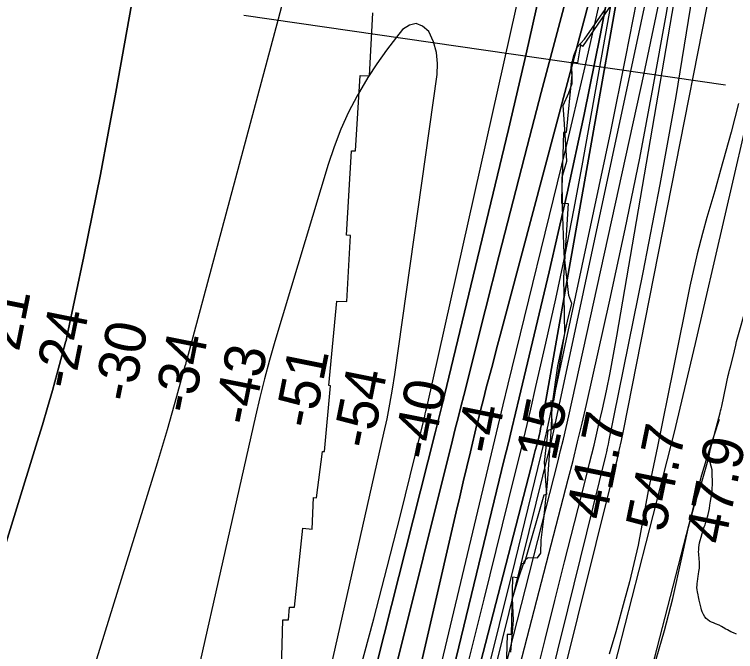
# Model space of a CAD drawing. Extents: x 3172297 to 3210190, y 958463 to 983887.
# Drawn here: x 3200657 to 3201842, y 973980 to 975026 of the extents above; entities that cross this region are included whole.
import ezdxf

# ---------------------------------------------------------------- set-up
doc = ezdxf.new("R2010")
doc.units = 0
for name, color, linetype in [('V-LEVE-TOET', 7, 'Continuous'), ('V-RIVR-EDGE', 7, 'Continuous'), ('V-RIVR-RANG', 7, 'Continuous'), ('V-RRAP-RVMT', 7, 'Continuous'), ('V-TOPO-DPTH', 7, 'Continuous'), ('V-TOPO-MAJR', 7, 'Continuous'), ('V-TOPO-MINR', 7, 'Continuous'), ('V-TOPO-SHOR', 7, 'Continuous'), ('V-TOPO-WATR', 7, 'Continuous')]:
    doc.layers.add(name, color=color, linetype=linetype)

msp = doc.modelspace()

# ---------------------------------------------------------------- linework, layer by layer
at = {"layer": 'V-LEVE-TOET'}
for points in [[(3201847.2, 974879.9), (3201835.1, 974832.8), (3201817.5, 974770.4), (3201808.4, 974736.3), (3201795, 974692.9), (3201788.2, 974666.4), (3201779.4, 974632.8), (3201766.9, 974579.9), (3201739.9, 974443.5), (3201714, 974316.7), (3201698.6, 974243.6), (3201682, 974154.7), (3201667.8, 974094), (3201659.3, 974062.5), (3201645.8, 974012.2), (3201634.4, 973975.3)], [(3201818.5, 974378.2), (3201819.6, 974382.9), (3201827, 974417.4), (3201827.8, 974422.6), (3201830.4, 974433.3), (3201831.4, 974437.1), (3201832.6, 974442), (3201834.2, 974447.5), (3201838.6, 974464.2), (3201842.8, 974483.1)], [(3201505.8, 973310.9), (3201558.5, 973464.2), (3201654.5, 973754.7), (3201663.5, 973786.4), (3201677.5, 973836.3), (3201689.8, 973885.7), (3201700.4, 973923.1), (3201712.1, 973967.3), (3201725.6, 974014.5), (3201739.2, 974066.8), (3201753.9, 974133.6), (3201764.8, 974183.9), (3201774.4, 974218.3), (3201785.1, 974252.4), (3201798.4, 974298.2), (3201801.2, 974312.8), (3201806.9, 974334.5), (3201810.2, 974346.9), (3201817.1, 974372), (3201817.8, 974375.1), (3201818.5, 974378.2)]]:
    msp.add_lwpolyline(points, dxfattribs=at)
at = {"layer": 'V-RIVR-EDGE'}
for points in [[(3201517.1, 974133.6), (3201522.3, 974141.4), (3201522.8, 974162.7), (3201527.2, 974197.5), (3201533, 974256.2), (3201539.8, 974347.9), (3201541.1, 974383.5), (3201550, 974449.1), (3201566.3, 974522.5), (3201573.3, 974551.2), (3201568.5, 974564.3), (3201560.5, 974633), (3201558, 974709.5), (3201557.3, 974759), (3201565.2, 974785.1), (3201563.9, 974803.3), (3201560.6, 974854.2), (3201558.9, 974876.8), (3201568.1, 974897.2), (3201573.7, 974912.9), (3201573.8, 974925.5), (3201572.1, 974939.4), (3201576.5, 974958.9), (3201582.2, 974972.4), (3201593.9, 974985.8), (3201627.9, 975034)], [(3201472.8, 973978.5), (3201477.2, 974031.1), (3201476, 974066.8), (3201484.8, 974098.1), (3201495.3, 974128.9), (3201501.4, 974134.1), (3201517.1, 974133.6)]]:
    msp.add_lwpolyline(points, dxfattribs=at)
at = {"layer": 'V-RIVR-RANG'}
msp.add_line((3201826, 974909.9), (3201034.2, 975024.4), dxfattribs=at)
at = {"layer": 'V-RRAP-RVMT'}
for p, q in [((3201656.7, 975069.4), (3201591, 974973.6)), ((3201240.6, 974925.3), (3201246.5, 975028.7)), ((3201587.3, 974976.1), (3201582.4, 974946.7)), ((3201591, 974973.6), (3201587.3, 974976.1)), ((3201582.4, 974946.7), (3201572.4, 974947.9)), ((3201572.4, 974947.9), (3201573.1, 974927.5)), ((3201218, 974802.2), (3201225.6, 974926)), ((3201225.6, 974926), (3201240.6, 974925.3)), ((3201573.1, 974927.5), (3201563.8, 974832.3)), ((3201559.6, 974832.3), (3201556.3, 974722.1)), ((3201563.8, 974832.3), (3201559.6, 974832.3)), ((3201203, 974663.5), (3201211.3, 974802.3)), ((3201211.3, 974802.3), (3201218, 974802.2)), ((3201556.3, 974722.1), (3201556.5, 974716.3)), ((3201556.5, 974716.3), (3201567.1, 974715.5)), ((3201567.1, 974715.5), (3201559.3, 974594)), ((3201209.6, 974663), (3201203, 974663.5)), ((3201203.3, 974554.9), (3201209.6, 974663)), ((3201559.3, 974594), (3201561.4, 974502.8)), ((3201174.1, 974416.9), (3201187, 974555.1)), ((3201187, 974555.1), (3201203.3, 974554.9)), ((3201561.4, 974502.8), (3201543.2, 974390.9)), ((3201166.9, 974308.3), (3201176.5, 974416.1)), ((3201176.5, 974416.1), (3201174.1, 974416.9)), ((3201543.2, 974390.9), (3201538.7, 974391.5)), ((3201538.7, 974391.5), (3201540.9, 974344.7)), ((3201533.9, 974342.8), (3201527.9, 974290.5)), ((3201540.9, 974344.7), (3201533.9, 974342.8)), ((3201153.8, 974232.2), (3201163.3, 974308.4)), ((3201163.3, 974308.4), (3201166.9, 974308.3)), ((3201527.9, 974290.5), (3201531.6, 974237.7)), ((3201527.5, 974236.8), (3201494.8, 974123.8)), ((3201531.6, 974237.7), (3201527.5, 974236.8)), ((3201146.8, 974180.9), (3201148.5, 974232.5)), ((3201148.5, 974232.5), (3201153.8, 974232.2)), ((3201117.7, 974052.7), (3201131, 974182.4)), ((3201131, 974182.4), (3201146.8, 974180.9)), ((3201490.5, 974124.5), (3201483.9, 974100.6)), ((3201494.8, 974123.8), (3201490.5, 974124.5)), ((3201476, 974101.9), (3201473.7, 974007.8)), ((3201483.9, 974100.6), (3201476, 974101.9)), ((3201107.5, 974031.6), (3201109.4, 974052.8)), ((3201109.4, 974052.8), (3201117.7, 974052.7)), ((3201095.6, 973919.9), (3201098.5, 974031.7)), ((3201098.5, 974031.7), (3201107.5, 974031.6)), ((3201467.2, 974007.5), (3201463.2, 973874)), ((3201473.7, 974007.8), (3201467.2, 974007.5))]:
    msp.add_line(p, q, dxfattribs=at)
at = {"layer": 'V-TOPO-DPTH'}
for points in [[(3201298.7, 973361.3), (3201338, 973514), (3201376.6, 973666.8), (3201414.8, 973819.7), (3201536.7, 974312.2), (3201539.1, 974322.2), (3201541.5, 974332.3), (3201543.8, 974342.4), (3201546, 974352.5), (3201780.1, 975447.7), (3201784.3, 975468.2), (3201788.4, 975488.8), (3201792.2, 975509.3), (3201795.9, 975529.9), (3201802.6, 975569), (3201802.9, 975571.2), (3201803, 975572.3), (3201803.2, 975573.4), (3201805.7, 975603.6), (3201807, 975619.8), (3201808.2, 975636), (3201809.2, 975652.2), (3201810.1, 975668.4), (3201865.9, 976781.6)], [(3201831.8, 976651.7), (3201743.2, 975615.6), (3201741.3, 975596.3), (3201739, 975577), (3201736.2, 975557.8), (3201733.1, 975538.6), (3201525.7, 974364.2), (3201524.8, 974359.6), (3201523.9, 974355), (3201523, 974350.4), (3201522, 974345.8), (3201521, 974341.2), (3201519.9, 974336.7), (3201518.8, 974332.1), (3201517.7, 974327.6), (3201515.5, 974318.8), (3201513.2, 974309.8), (3201510.9, 974300.9), (3201508.6, 974292), (3201506.3, 974283), (3201165, 972963.4)], [(3201831.8, 976651.7), (3201743.2, 975615.6), (3201741.3, 975596.3), (3201739, 975577), (3201736.2, 975557.8), (3201733.1, 975538.6), (3201525.7, 974364.2), (3201524.8, 974359.6), (3201523.9, 974355), (3201523, 974350.4), (3201522, 974345.8), (3201521, 974341.2), (3201519.9, 974336.7), (3201518.8, 974332.1), (3201517.7, 974327.6), (3201515.5, 974318.8), (3201513.2, 974309.8), (3201510.9, 974300.9), (3201508.6, 974292), (3201506.3, 974283), (3201165, 972963.4)], [(3201120.5, 973438.1), (3201145, 973533.5), (3201348.7, 974338.8), (3201352.6, 974354.3), (3201356.4, 974369.7), (3201360.2, 974385.1), (3201363.9, 974400.6), (3201469, 974837.1), (3201498.1, 974961.5), (3201526.3, 975086.2), (3201553, 975211.1), (3201578.7, 975336.3), (3201623.3, 975560.4), (3201625.8, 975573.7), (3201627.9, 975587.1), (3201629.5, 975600.6), (3201630.8, 975614.1), (3201660.1, 975980.9), (3201669.8, 976117.3), (3201678, 976253.9), (3201683.9, 976390.5)], [(3201683.9, 976390.5), (3201678, 976253.9), (3201669.8, 976117.3), (3201660.1, 975980.9), (3201630.8, 975614.1), (3201629.5, 975600.6), (3201627.9, 975587.1), (3201625.8, 975573.7), (3201623.3, 975560.4), (3201578.7, 975336.3), (3201553, 975211.1), (3201526.3, 975086.2), (3201498.1, 974961.5), (3201469, 974837.1), (3201363.9, 974400.6), (3201360.2, 974385.1), (3201356.4, 974369.7), (3201352.6, 974354.3), (3201348.7, 974338.8), (3201145, 973533.5), (3201120.5, 973438.1)], [(3201784.8, 976303.6), (3201776.8, 976179.6), (3201767.4, 976055.7), (3201729.5, 975604.2), (3201728.2, 975591.2), (3201726.7, 975578.1), (3201724.8, 975565.2), (3201722.6, 975552.2), (3201644.5, 975121.8), (3201619.8, 974991.7), (3201593.7, 974861.9), (3201565.5, 974732.6), (3201535.9, 974603.5), (3201486.8, 974396.7), (3201480.7, 974371.3), (3201474.6, 974345.8), (3201468.5, 974320.4), (3201462.3, 974294.9), (3201295.9, 973609.7), (3201267.8, 973494.8), (3201239.6, 973379.9)], [(3201239.6, 973379.9), (3201267.8, 973494.8), (3201295.9, 973609.7), (3201462.3, 974294.9), (3201468.5, 974320.4), (3201474.6, 974345.8), (3201480.7, 974371.3), (3201486.8, 974396.7), (3201535.9, 974603.5), (3201565.5, 974732.6), (3201593.7, 974861.9), (3201619.8, 974991.7), (3201644.5, 975121.8), (3201722.6, 975552.2), (3201724.8, 975565.2), (3201726.7, 975578.1), (3201728.2, 975591.2), (3201729.5, 975604.2), (3201767.4, 976055.7), (3201776.8, 976179.6), (3201784.8, 976303.6)], [(3200591.5, 973991.6), (3200694.7, 974324.3), (3200703.2, 974352.3), (3200711.6, 974380.5), (3200719.6, 974408.7), (3200727.5, 974436.9), (3200741.4, 974487.9), (3200742.1, 974490.7), (3200742.9, 974493.6), (3200743.5, 974496.4), (3200744.1, 974499.3), (3200771.2, 974628.4), (3200785.1, 974695.8), (3200798.5, 974763.4), (3200811.4, 974831), (3200823.8, 974898.7), (3200948.6, 975594.9)], [(3200591.5, 973991.6), (3200694.7, 974324.3), (3200703.2, 974352.3), (3200711.6, 974380.5), (3200719.6, 974408.7), (3200727.5, 974436.9), (3200741.4, 974487.9), (3200742.1, 974490.7), (3200742.9, 974493.6), (3200743.5, 974496.4), (3200744.1, 974499.3), (3200771.2, 974628.4), (3200785.1, 974695.8), (3200798.5, 974763.4), (3200811.4, 974831), (3200823.8, 974898.7), (3200948.6, 975594.9)], [(3201133.7, 973347.9), (3201166.3, 973481), (3201199.2, 973614.1), (3201232.3, 973747), (3201377.3, 974327.1), (3201381.8, 974345.3), (3201386.4, 974363.6), (3201391, 974381.9), (3201395.6, 974400.2), (3201431.2, 974541.9), (3201453.7, 974631), (3201476.6, 974720.1), (3201499.7, 974809), (3201523.1, 974897.9), (3201674.9, 975469.5)], [(3201674.9, 975469.5), (3201523.1, 974897.9), (3201499.7, 974809), (3201476.6, 974720.1), (3201453.7, 974631), (3201431.2, 974541.9), (3201395.6, 974400.2), (3201391, 974381.9), (3201386.4, 974363.6), (3201381.8, 974345.3), (3201377.3, 974327.1), (3201232.3, 973747), (3201199.2, 973614.1), (3201166.3, 973481), (3201133.7, 973347.9)], [(3201093.1, 972950.3), (3201383.3, 974209.3), (3201389, 974234), (3201394.8, 974258.6), (3201400.7, 974283.3), (3201406.6, 974307.9), (3201417.4, 974352.4), (3201418, 974354.8), (3201419.2, 974359.5), (3201419.7, 974361.9), (3201424.4, 974380.2), (3201427.3, 974391.8), (3201430.2, 974403.3), (3201433.3, 974414.9), (3201436.3, 974426.4), (3201443.2, 974452.3), (3201449.7, 974476.8), (3201456.2, 974501.2), (3201462.8, 974525.7), (3201469.3, 974550.2), (3201606.6, 975067.2)], [(3201606.6, 975067.2), (3201469.3, 974550.2), (3201462.8, 974525.7), (3201456.2, 974501.2), (3201449.7, 974476.8), (3201443.2, 974452.3), (3201436.3, 974426.4), (3201433.3, 974414.9), (3201430.2, 974403.3), (3201427.3, 974391.8), (3201424.4, 974380.2), (3201419.7, 974361.9), (3201419.2, 974359.5), (3201418, 974354.8), (3201417.4, 974352.4), (3201406.6, 974307.9), (3201400.7, 974283.3), (3201394.8, 974258.6), (3201389, 974234), (3201383.3, 974209.3), (3201093.1, 972950.3)]]:
    msp.add_lwpolyline(points, dxfattribs=at)
at = {"layer": 'V-TOPO-MAJR'}
for points in [[(3201263.4, 972927.4), (3201513.4, 973935.9), (3201529.3, 973999.7), (3201545.3, 974063.5), (3201561.4, 974127.3), (3201577.6, 974191), (3201595.1, 974259.3), (3201602.5, 974288.9), (3201609.7, 974318.5), (3201616.7, 974348.2), (3201623.5, 974378), (3201630, 974407.8), (3201636.1, 974437.6), (3201641.8, 974467.6), (3201647.2, 974497.6), (3201825.8, 975538.8), (3201828.1, 975553.7), (3201830.2, 975568.7), (3201832, 975583.7), (3201833.4, 975598.8), (3201885.1, 976216.5), (3201892.7, 976313.7)], [(3200955.5, 973007.7), (3201201.1, 973864.2), (3201224.8, 973948.8), (3201247.9, 974033.5), (3201270, 974118.5), (3201291.5, 974203.7), (3201331.5, 974366.1), (3201332.5, 974370.2), (3201333.5, 974374.3), (3201334.5, 974378.4), (3201335.4, 974382.5), (3201588.8, 975514.7)], [(3201116.9, 975118.6), (3201090.6, 975018.3), (3200940.5, 974459.6), (3200939.7, 974456.8), (3200939, 974454), (3200938.2, 974451.1), (3200937.4, 974448.3), (3200923.8, 974398.8), (3200916.1, 974371.2), (3200908.2, 974343.7), (3200900.1, 974316.3), (3200891.8, 974288.9), (3200783.1, 973937.1), (3200747.4, 973822.3), (3200711.5, 973707.5), (3200675.3, 973592.9), (3200638.9, 973478.3)]]:
    msp.add_lwpolyline(points, dxfattribs=at)
at = {"layer": 'V-TOPO-MINR'}
for points in [[(3201298.7, 973361.3), (3201338, 973514), (3201376.6, 973666.8), (3201414.8, 973819.7), (3201536.7, 974312.2), (3201539.1, 974322.2), (3201541.5, 974332.3), (3201543.8, 974342.4), (3201546, 974352.5), (3201780.1, 975447.7), (3201784.3, 975468.2), (3201788.4, 975488.8), (3201792.2, 975509.3), (3201795.9, 975529.9), (3201802.6, 975569), (3201802.9, 975571.2), (3201803, 975572.3), (3201803.2, 975573.4), (3201805.7, 975603.6), (3201807, 975619.8), (3201808.2, 975636), (3201809.2, 975652.2), (3201810.1, 975668.4), (3201865.9, 976781.6)], [(3201373.2, 973193.8), (3201643.6, 974278.2), (3201647.5, 974294.2), (3201651.2, 974310.2), (3201654.6, 974326.2), (3201657.9, 974342.3), (3201881.2, 975473.7), (3201883.9, 975488.4), (3201886.4, 975503.3), (3201888.5, 975518.1), (3201890.3, 975533), (3201891.9, 975548), (3201893.3, 975563), (3201894.7, 975577.9), (3201895.9, 975592.9), (3201900.5, 975653.8), (3201903.9, 975699.2), (3201907.1, 975744.6), (3201910.3, 975790.1), (3201913.3, 975835.5), (3201974.7, 976771.6)], [(3201285.6, 973254.7), (3201550, 974290.7), (3201554.8, 974309.7), (3201559.4, 974328.7), (3201563.8, 974347.8), (3201568.1, 974366.8), (3201691.5, 974926.8), (3201714.2, 975033.6), (3201735.9, 975140.5), (3201756.1, 975247.7), (3201775.3, 975355.2), (3201810.3, 975558.9), (3201811.2, 975564.6), (3201812, 975570.4), (3201812.7, 975576.1), (3201813.2, 975581.9), (3201826.3, 975736.2), (3201832.9, 975819.1), (3201838.9, 975902.1), (3201844, 975985.2), (3201848.5, 976068.3), (3201882.7, 976764)], [(3201278.4, 972900.8), (3201434, 973517.5), (3201467.4, 973650.2), (3201500.6, 973782.9), (3201533.6, 973915.6), (3201566.5, 974048.4), (3201629, 974301.3), (3201630.6, 974307.7), (3201632, 974314), (3201633.4, 974320.4), (3201634.7, 974326.8), (3201690.5, 974602.2), (3201718.4, 974746.6), (3201744.6, 974891.2), (3201768.3, 975036.2), (3201790.3, 975181.6), (3201839, 975523), (3201841.9, 975545.2), (3201844.6, 975567.4), (3201846.8, 975589.6), (3201848.8, 975611.9), (3201924.9, 976582.4)], [(3201120.5, 973438.1), (3201145, 973533.5), (3201348.7, 974338.8), (3201352.6, 974354.3), (3201356.4, 974369.7), (3201360.2, 974385.1), (3201363.9, 974400.6), (3201469, 974837.1), (3201498.1, 974961.5), (3201526.3, 975086.2), (3201553, 975211.1), (3201578.7, 975336.3), (3201623.3, 975560.4), (3201625.8, 975573.7), (3201627.9, 975587.1), (3201629.5, 975600.6), (3201630.8, 975614.1), (3201660.1, 975980.9), (3201669.8, 976117.3), (3201678, 976253.9), (3201683.9, 976390.5)], [(3201148.5, 973078.2), (3201435.6, 974281.5), (3201443.8, 974316), (3201452.1, 974350.3), (3201460.4, 974384.7), (3201468.8, 974419.1), (3201563.5, 974805.4), (3201593.6, 974933.5), (3201622.3, 975061.8), (3201648.7, 975190.7), (3201673.6, 975319.8), (3201717.4, 975559), (3201719.1, 975568.8), (3201720.5, 975578.7), (3201721.7, 975588.6), (3201722.7, 975598.5), (3201743.5, 975848.6), (3201753.6, 975983.6), (3201762.2, 976118.7), (3201768.5, 976253.9), (3201773.4, 976389.3)], [(3201154.7, 972981.6), (3201290.6, 973515), (3201325.5, 973652.6), (3201360.3, 973790.2), (3201394.7, 973927.9), (3201429, 974065.7), (3201479.2, 974268), (3201488.2, 974304.6), (3201497, 974341.3), (3201505.7, 974378), (3201514.2, 974414.8), (3201530.7, 974486.2), (3201546.8, 974558.8), (3201562.2, 974631.5), (3201576.6, 974704.5), (3201590.2, 974777.6), (3201727.9, 975545.4), (3201730.5, 975561.5), (3201732.8, 975577.6), (3201734.7, 975593.7), (3201736.3, 975609.9), (3201798.7, 976346.1)], [(3201340.6, 973387.2), (3201567.4, 974262.7), (3201575.2, 974293.3), (3201582.8, 974324), (3201590, 974354.7), (3201597.1, 974385.5), (3201635.5, 974556.8), (3201660.7, 974673.4), (3201684.8, 974790.2), (3201707, 974907.4), (3201728.1, 975024.9), (3201818, 975548.9), (3201819.7, 975559.2), (3201821.1, 975569.5), (3201822.3, 975579.9), (3201823.3, 975590.3), (3201846.4, 975864.8), (3201858.1, 976012.5), (3201868.6, 976160.2), (3201877.6, 976308.1)], [(3201239.6, 973379.9), (3201267.8, 973494.8), (3201295.9, 973609.7), (3201462.3, 974294.9), (3201468.5, 974320.4), (3201474.6, 974345.8), (3201480.7, 974371.3), (3201486.8, 974396.7), (3201535.9, 974603.5), (3201565.5, 974732.6), (3201593.7, 974861.9), (3201619.8, 974991.7), (3201644.5, 975121.8), (3201722.6, 975552.2), (3201724.8, 975565.2), (3201726.7, 975578.1), (3201728.2, 975591.2), (3201729.5, 975604.2), (3201767.4, 976055.7), (3201776.8, 976179.6), (3201784.8, 976303.6)], [(3200948.6, 975594.9), (3200823.8, 974898.7), (3200811.4, 974831), (3200798.5, 974763.4), (3200785.1, 974695.8), (3200771.2, 974628.4), (3200744.1, 974499.3), (3200743.5, 974496.4), (3200742.9, 974493.6), (3200742.1, 974490.7), (3200741.4, 974487.9), (3200727.5, 974436.9), (3200719.6, 974408.7), (3200711.6, 974380.5), (3200703.2, 974352.3), (3200694.7, 974324.3), (3200591.5, 973991.6)], [(3201133.7, 973347.9), (3201166.3, 973481), (3201199.2, 973614.1), (3201232.3, 973747), (3201377.3, 974327.1), (3201381.8, 974345.3), (3201386.4, 974363.6), (3201391, 974381.9), (3201395.6, 974400.2), (3201431.2, 974541.9), (3201453.7, 974631), (3201476.6, 974720.1), (3201499.7, 974809), (3201523.1, 974897.9), (3201674.9, 975469.5)], [(3201175.2, 972945.1), (3201375.5, 973714.2), (3201402.1, 973817.4), (3201428.4, 973920.7), (3201454.3, 974024.1), (3201479.9, 974127.5), (3201528.4, 974325.3), (3201529.5, 974329.9), (3201530.5, 974334.5), (3201531.6, 974339.1), (3201532.6, 974343.7), (3201637.1, 974833.9), (3201662.2, 974956.7), (3201686, 975079.7)], [(3201093.1, 972950.3), (3201383.3, 974209.3), (3201389, 974234), (3201394.8, 974258.6), (3201400.7, 974283.3), (3201406.6, 974307.9), (3201417.4, 974352.4), (3201418, 974354.8), (3201419.2, 974359.5), (3201419.7, 974361.9), (3201424.4, 974380.2), (3201427.3, 974391.8), (3201430.2, 974403.3), (3201433.3, 974414.9), (3201436.3, 974426.4), (3201443.2, 974452.3), (3201449.7, 974476.8), (3201456.2, 974501.2), (3201462.8, 974525.7), (3201469.3, 974550.2), (3201606.6, 975067.2)], [(3201317.6, 975011.1), (3201306.5, 975008.5), (3201295.2, 975001.4), (3201285, 974988.9), (3201268.6, 974967.4), (3201252.8, 974945.3), (3201238.2, 974922.6), (3201224.4, 974899.3), (3201220.7, 974892.7), (3201206.5, 974865.4), (3201193.6, 974837.5), (3201182.5, 974808.9), (3201172.7, 974779.7), (3201085.4, 974488.8), (3201076.6, 974458.3), (3201068.2, 974427.8), (3201060.5, 974397.1), (3201053.2, 974366.3), (3200905.1, 973709.2), (3200879.9, 973597.2), (3200854.8, 973485.2), (3200829.8, 973373.1)], [(3201169.4, 973918.9), (3201264.5, 974338.3), (3201269.6, 974362.2), (3201274.3, 974386.2), (3201278.4, 974410.4), (3201282.2, 974434.5), (3201352, 974927.3), (3201352.7, 974945.8), (3201351, 974963.8), (3201345.8, 974981.2), (3201338.2, 974998.1), (3201328.1, 975006.9), (3201317.6, 975011.1), (3201306.5, 975008.5), (3201295.2, 975001.4), (3201285, 974988.9), (3201268.6, 974967.4), (3201252.8, 974945.3), (3201238.2, 974922.6), (3201224.4, 974899.3), (3201220.7, 974892.7), (3201206.5, 974865.4), (3201193.6, 974837.5), (3201182.5, 974808.9), (3201172.7, 974779.7), (3201085.4, 974488.8), (3201076.6, 974458.3), (3201068.2, 974427.8), (3201060.5, 974397.1), (3201053.2, 974366.3), (3200905.1, 973709.2)], [(3201011.4, 973294.1), (3201053.6, 973449.6), (3201094.2, 973605.5), (3201132.5, 973762), (3201169.4, 973918.9), (3201264.5, 974338.3), (3201269.6, 974362.2), (3201274.3, 974386.2), (3201278.4, 974410.4), (3201282.2, 974434.5), (3201352, 974927.3), (3201352.7, 974945.8), (3201351, 974963.8), (3201345.8, 974981.2), (3201338.2, 974998.1), (3201328.1, 975006.9), (3201317.6, 975011.1)], [(3201815.6, 974360.7), (3201798, 974307), (3201794, 974294.6), (3201790.2, 974282.1), (3201786.6, 974269.5), (3201783.2, 974256.8), (3201638.9, 973698.9), (3201615.4, 973597.8), (3201595.2, 973496.1), (3201586.8, 973438.6)]]:
    msp.add_lwpolyline(points, dxfattribs=at)
at = {"layer": 'V-TOPO-SHOR'}
for points in [[(3201716.8, 972974), (3201446.7, 973032.2), (3201371.7, 973046.3), (3201421, 973227.6), (3201515.9, 973522.1), (3201598.5, 973776.5), (3201649.6, 973978.7), (3201741.2, 974337.8), (3201776.4, 974485.9), (3201871.6, 974897.3), (3201931.5, 975162.2), (3201940.5, 975254.6), (3201945.9, 975341.8), (3201951.4, 975441.2), (3201957.3, 975692.3), (3201955.7, 975756.9), (3201961, 975798.7), (3201973.3, 975837.1), (3201980.4, 975878.9), (3201978.8, 975929.5), (3201977.1, 975945.2), (3201956.6, 976107.4), (3201967.3, 976206.8), (3201976.2, 976285.3)], [(3201798.4, 974298.2), (3201801.2, 974312.8), (3201806.9, 974334.5), (3201810.2, 974346.9), (3201817.1, 974372), (3201817.8, 974375.1), (3201818.5, 974378.2), (3201819.6, 974382.9), (3201827, 974417.4), (3201827.8, 974422.6), (3201830.4, 974433.3), (3201831.4, 974437.1), (3201832.6, 974442), (3201834.2, 974447.5), (3201838.6, 974464.2), (3201842.8, 974483.1), (3201843.9, 974488.7), (3201848.1, 974504.1), (3201857.5, 974537.4), (3201865.3, 974563.7), (3201870.1, 974580.9), (3201870.1, 974581.2)], [(3201779.8, 974094.9), (3201780.3, 974099), (3201780.9, 974103.3), (3201781.3, 974106.9), (3201782, 974111), (3201782.8, 974116.8), (3201783.2, 974122.7), (3201783.2, 974127.5), (3201782.7, 974130.8), (3201782.4, 974134), (3201782, 974137.3), (3201781.8, 974140.4), (3201781.6, 974143.5), (3201781.7, 974146.9), (3201781.9, 974150.5), (3201782.5, 974154.5), (3201783.3, 974158.5), (3201784.3, 974161.9), (3201785.8, 974167.5), (3201787.5, 974173.7), (3201789.3, 974179.5), (3201790.8, 974184.4), (3201792.1, 974187.9), (3201793.6, 974192.1), (3201795.3, 974197.5), (3201796.3, 974200.9), (3201797.4, 974204.6), (3201798.4, 974209.7), (3201799.2, 974214.4), (3201800.1, 974220.2), (3201801.2, 974226.8), (3201802.2, 974232.7), (3201802.8, 974235.7), (3201803.3, 974239.7), (3201803.7, 974244.8), (3201804, 974248.6), (3201804.2, 974253.1), (3201804.2, 974258.5), (3201804.2, 974262.7), (3201803.9, 974266.9), (3201803.9, 974270.5), (3201803.6, 974274), (3201803.6, 974278), (3201798.4, 974298.2)], [(3201843.8, 974008.2), (3201838.8, 974010.2), (3201834.6, 974012.2), (3201829.2, 974015.1), (3201826.5, 974016.6), (3201822.2, 974019.2), (3201819.4, 974020.7), (3201815.3, 974023.1), (3201809.5, 974025.5), (3201806.1, 974026.7), (3201802.7, 974028.1), (3201799.6, 974029.7), (3201796.8, 974031.6), (3201794.1, 974034.2), (3201791.9, 974036.7), (3201789.5, 974040.6), (3201787.6, 974044.9), (3201786.5, 974048.1), (3201785.8, 974051.1), (3201784.1, 974057.4), (3201782.6, 974064.2), (3201781.6, 974069.4), (3201780.6, 974073.1), (3201779.6, 974077.8), (3201779, 974081.1), (3201778.8, 974085), (3201779.1, 974088.6), (3201779.4, 974091.7), (3201779.8, 974094.9)]]:
    msp.add_lwpolyline(points, dxfattribs=at)
at = {"layer": 'V-TOPO-WATR'}
msp.add_lwpolyline([(3201165, 972963.4), (3201506.3, 974283), (3201508.6, 974292), (3201510.9, 974300.9), (3201513.2, 974309.8), (3201515.5, 974318.8), (3201517.7, 974327.6), (3201518.8, 974332.1), (3201519.9, 974336.7), (3201521, 974341.2), (3201522, 974345.8), (3201523, 974350.4), (3201523.9, 974355), (3201524.8, 974359.6), (3201525.7, 974364.2), (3201733.1, 975538.6), (3201736.2, 975557.8), (3201739, 975577), (3201741.3, 975596.3), (3201743.2, 975615.6), (3201831.8, 976651.7)], dxfattribs=at)

# ---------------------------------------------------------------- texts
at = {"layer": 'V-RIVR-RANG'}
for s, rotation, p in [('-21', 78.73, (3200658.8, 974441.7)), ('-24', 78.73, (3200754.2, 974408.5)), ('-30', 78.73, (3200851.9, 974387.1)), ('-34', 78.73, (3200950.1, 974368.4)), ('-43', 78.73, (3201048.2, 974348.8)), ('-51', 78.73, (3201149.1, 974343.8)), ('-54', 78.73, (3201244.5, 974310.6)), ('-40', 78.73, (3201342.7, 974291.8)), ('15', 78.4383, (3201546.2, 974290.6)), ('-4', 78.73, (3201446.6, 974301.5)), ('41.7', 78.4383, (3201628.4, 974193.6)), ('54.7', 78.4383, (3201726.4, 974173.8)), ('47.9', 78.4383, (3201824.4, 974153.7))]:
    msp.add_text(s, height=67, rotation=rotation, dxfattribs=at).set_placement(p)

doc.saveas('drawing.dxf')
